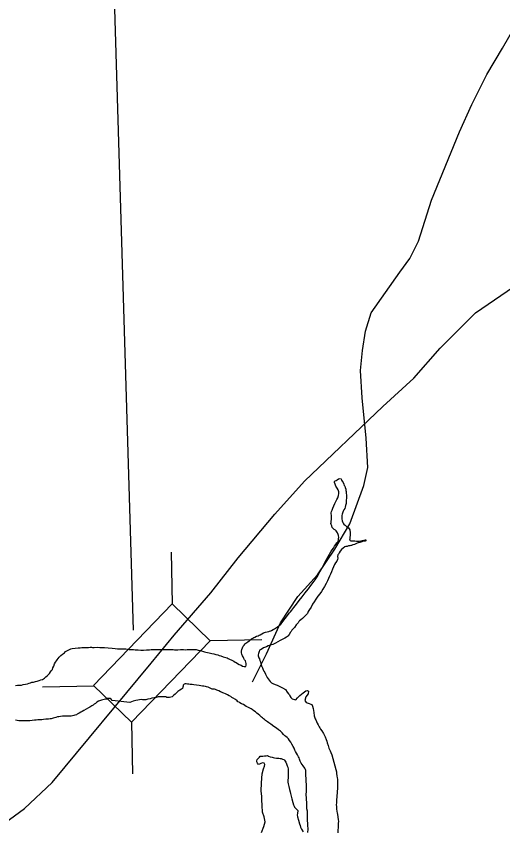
# Model space of a CAD drawing. Extents: x 1662474 to 1856135, y 779280 to 917889.
# Drawn here: x 1731488 to 1732553, y 804902 to 806687 of the extents above; entities that cross this region are included whole.
import ezdxf

# ---------------------------------------------------------------- set-up
doc = ezdxf.new("R2010")
doc.units = 0
for name, color, linetype in [('Exist Hydrographic Lake Shore', 7, 'Continuous'), ('Exist Hydrographic Misc Water Feature', 7, 'Continuous'), ('Exist Road Secondary Structure Standard Bridge CELL', 7, 'Continuous'), ('Exist Road Secondary Structure Standard Bridge Number Label', 7, 'Continuous'), ('Exist Road Secondary Type 51 Attributed', 7, 'Continuous')]:
    doc.layers.add(name, color=color, linetype=linetype)

msp = doc.modelspace()

# ---------------------------------------------------------------- linework, layer by layer
at = {"layer": 'Exist Hydrographic Lake Shore'}
for points in [[(1732029.2, 805336.9), (1732031.4, 805337.7), (1732033.8, 805338.4), (1732037.1, 805339.5), (1732040.9, 805340), (1732042.6, 805340.6), (1732045, 805341.1), (1732046.4, 805342.1), (1732050, 805344.5), (1732053.1, 805346.1), (1732055.2, 805347.6), (1732059.8, 805350), (1732062.4, 805352.4), (1732067.1, 805355.8), (1732086.2, 805380.7), (1732088.4, 805383.1), (1732090.8, 805386.5), (1732095.8, 805392.8), (1732101.2, 805399.9), (1732107.5, 805408), (1732113.8, 805415.9), (1732118.2, 805421.9), (1732120.6, 805424.8), (1732123.2, 805428.5), (1732127.8, 805433.4), (1732133, 805440.6), (1732137.8, 805446.9), (1732141.9, 805453.1), (1732146.4, 805459.7), (1732149.2, 805464.7), (1732150.8, 805467.6), (1732152.6, 805470.8), (1732156, 805476.5), (1732160, 805484.1), (1732163.1, 805491.2), (1732166.9, 805497.8), (1732170.5, 805504.1), (1732173.9, 805509.6), (1732176.8, 805514.3), (1732179.6, 805518.8), (1732182, 805522.7), (1732184.4, 805526.9), (1732187.5, 805530.8), (1732189.9, 805533.8), (1732191.8, 805536.1), (1732192.2, 805537.9), (1732193.4, 805540.8), (1732193.6, 805543.9), (1732194.1, 805546.1), (1732193.4, 805550.2), (1732192.2, 805552.4), (1732190.8, 805555.8), (1732189.6, 805557.9), (1732188.1, 805560.5), (1732186.5, 805561.8), (1732183.6, 805563.6), (1732181.5, 805565.5), (1732179.6, 805567.3), (1732178.4, 805571), (1732177.4, 805574.4), (1732176.8, 805576.5), (1732177.4, 805578.6), (1732177.4, 805581.8), (1732177.6, 805584.9), (1732177.6, 805587.5), (1732177.9, 805591.2), (1732177.6, 805594.4), (1732177, 805597.8), (1732177.4, 805600.1), (1732178.1, 805603), (1732179.1, 805605.9), (1732180.8, 805610.1), (1732183.4, 805615.1), (1732185.2, 805620.1), (1732187.5, 805624.8), (1732189.6, 805628.8), (1732191.8, 805632.9), (1732193.6, 805637.7), (1732194.1, 805642.4), (1732194.1, 805645.8), (1732192.8, 805650), (1732190.5, 805653.9), (1732187.5, 805658.4), (1732185.8, 805662.3), (1732184.6, 805665.8), (1732184.6, 805668.1), (1732185.8, 805669.7), (1732188.1, 805670.8), (1732190.1, 805672.1), (1732193.4, 805673.9), (1732196.5, 805674.9), (1732199.4, 805674.1), (1732199.6, 805671.2), (1732201.2, 805669.1), (1732203.2, 805665.8), (1732204.9, 805662.3), (1732205.9, 805659.9), (1732206.8, 805658.1), (1732207.8, 805655), (1732209.4, 805651.3)], [(1732209.4, 805651.3), (1732209.6, 805648.9), (1732210.1, 805646.1), (1732210.4, 805642.4), (1732210.6, 805639.2), (1732210.6, 805636.4), (1732210.6, 805634.2), (1732210.6, 805631.1), (1732210.4, 805627.9), (1732210.4, 805624.2), (1732210.1, 805620.3), (1732208.9, 805615.9), (1732207.5, 805611.9), (1732206.8, 805609.3), (1732205.1, 805606.4), (1732203.6, 805603.2), (1732202, 805599.3), (1732201.2, 805596.7), (1732200.4, 805594.1), (1732200.6, 805589.9), (1732200.6, 805586.5), (1732201.2, 805582.2), (1732202.8, 805578.9), (1732204.1, 805575.4), (1732205.6, 805573.6), (1732207.5, 805573.1), (1732211.1, 805569.9), (1732214.9, 805566.8), (1732216.4, 805564.4), (1732217.8, 805562.3), (1732218.8, 805556.1), (1732218.8, 805550.8), (1732218.2, 805545.6), (1732218, 805542.4), (1732217.2, 805540), (1732220.6, 805538.7), (1732224.9, 805538.7), (1732228.8, 805538.7), (1732232.8, 805537.9), (1732235, 805537.9), (1732238.5, 805537.7), (1732241.9, 805538.4), (1732243.8, 805538.7), (1732245.5, 805539.2), (1732248.5, 805539.8), (1732251.4, 805540.8), (1732253.8, 805540.3), (1732251.4, 805537.9), (1732247.9, 805537.4), (1732244, 805536.4), (1732240.2, 805534.8), (1732236.6, 805533.8), (1732234.2, 805533.2), (1732230.9, 805531.6), (1732228, 805530.8), (1732224.9, 805529.5), (1732222, 805528.5), (1732220.1, 805528.2), (1732218, 805527.2), (1732215.4, 805527.2), (1732212, 805526.1), (1732209.6, 805526.1), (1732207.2, 805525.1), (1732203.2, 805522.2), (1732199.6, 805519.3), (1732196.8, 805515.6), (1732194.6, 805512.2), (1732193.4, 805509.3), (1732192, 805507.8), (1732190.8, 805504.1), (1732191.8, 805500.4), (1732190.8, 805497.5), (1732189.4, 805494.1), (1732186.8, 805490.4), (1732184.4, 805486.5), (1732182.2, 805481.8), (1732180.5, 805476.8), (1732178.1, 805470.8), (1732175.8, 805465.2), (1732173.6, 805460.8), (1732171.5, 805456.1), (1732168.9, 805450.8), (1732166.2, 805444.8), (1732162.6, 805438.4), (1732159.2, 805432.7), (1732156.4, 805427.2), (1732152.4, 805422.4), (1732148.1, 805417.4), (1732143.8, 805411.1), (1732139.8, 805405.1), (1732136.4, 805399.6), (1732133.2, 805393.6), (1732130.1, 805388.3), (1732127.2, 805383.6), (1732125.4, 805379.7), (1732122, 805376), (1732118.2, 805372.1), (1732114.4, 805368.6), (1732110.6, 805365.8), (1732108, 805363.1)], [(1732108, 805363.1), (1732106.8, 805361.8), (1732104.9, 805359.2), (1732100.6, 805354.4), (1732096.8, 805348.9)], [(1731658.8, 805304.9), (1731665, 805305.4), (1731671.2, 805305.1), (1731676, 805305.1), (1731681.2, 805304.9), (1731689.1, 805304.1), (1731698.1, 805303.2), (1731704.6, 805302.5), (1731709.6, 805301.9), (1731713.5, 805301.9), (1731717.2, 805301.9), (1731722, 805301.9), (1731727.5, 805301.7), (1731734.8, 805300.9), (1731740.9, 805300.9), (1731744.8, 805300.6), (1731748.5, 805299.9), (1731754.5, 805299.6), (1731760.5, 805299.1), (1731763.1, 805298.8), (1731766.2, 805299.4), (1731772.9, 805299.6), (1731780, 805300.1), (1731783.6, 805300.6), (1731787.2, 805300.6), (1731789.9, 805300.4), (1731831.6, 805300.4), (1731834, 805299.6), (1731836.4, 805299.6), (1731838.8, 805299.6), (1731841.9, 805300.1), (1731847.6, 805300.4), (1731853.8, 805300.4), (1731857.9, 805300.1), (1731862.4, 805300.9), (1731867.9, 805300.9), (1731873.9, 805300.9), (1731878.1, 805300.9), (1731882, 805300.4), (1731886.2, 805299.4), (1731891.2, 805298.1), (1731896, 805296.8), (1731899.9, 805295.4), (1731903.2, 805295.1), (1731906.5, 805294.4), (1731910.4, 805293.6), (1731913.5, 805292.8), (1731915.9, 805292), (1731920.1, 805291.2), (1731924.9, 805289.9), (1731929.2, 805288.6), (1731931.9, 805287.8), (1731935.4, 805286.8), (1731940.9, 805284.9), (1731946.4, 805282.8), (1731949.5, 805282), (1731952.1, 805280.7), (1731954.8, 805279.7), (1731959.8, 805277.6), (1731964.5, 805274.9), (1731966.9, 805273.1), (1731969.1, 805272.1), (1731972.4, 805270.2), (1731976, 805268.1), (1731978.4, 805266.8), (1731980, 805266), (1731983.4, 805264.4), (1731986.8, 805263.6), (1731990.8, 805263.1), (1731991.5, 805266), (1731991.5, 805269.9), (1731990.5, 805273.1), (1731989.4, 805275.8), (1731987.5, 805277.8), (1731986, 805281.2), (1731984.4, 805284.6), (1731982.9, 805287), (1731981.5, 805290.7), (1731981.2, 805293.6), (1731981.2, 805297.2), (1731982, 805300.9), (1731983.4, 805304.1), (1731984.4, 805307.8), (1731986.5, 805310.1), (1731989.1, 805313), (1731990.8, 805314.3), (1731994.6, 805317.2), (1731997.5, 805319.3), (1731999.4, 805320.3), (1732000.6, 805321.9), (1732003.2, 805323.8), (1732005.9, 805325.6), (1732008, 805326.6), (1732010.4, 805327.7), (1732014.1, 805329.5), (1732017.2, 805330.8), (1732019.6, 805331.9), (1732021.6, 805332.9), (1732025.4, 805334.8), (1732029.2, 805336.9)], [(1732096.8, 805348.9), (1732094.6, 805346.9), (1732091.5, 805342.9), (1732089.6, 805340), (1732088.4, 805338.4), (1732085.2, 805333.8), (1732083.4, 805330.8), (1732082, 805329.2), (1732079.6, 805327.7), (1732075.8, 805325.6), (1732071.2, 805322.9), (1732068.4, 805321.6), (1732065.5, 805320.1), (1732060.8, 805317.4), (1732055.2, 805314.6), (1732049.5, 805311.9), (1732045.6, 805310.6), (1732043.8, 805309.6), (1732041.6, 805309.6), (1732039.5, 805308.5), (1732035.4, 805306.7), (1732031.4, 805305.1), (1732029.2, 805304.6), (1732025.9, 805301.9), (1732022.8, 805299.9), (1732020.6, 805298.8), (1732019.6, 805295.9), (1732018, 805292.2), (1732017.8, 805288.9), (1732017.2, 805286.8), (1732018, 805284.9), (1732019, 805282.3), (1732020.1, 805279.9), (1732021.1, 805276.2), (1732022.5, 805273.4), (1732023.5, 805269.7), (1732024, 805267.3), (1732024.2, 805265.5), (1732025.4, 805263.6), (1732026.6, 805260.2), (1732028.5, 805256.1), (1732030.1, 805253.1), (1732031.9, 805250.2), (1732033.8, 805246.3), (1732035.4, 805242.1), (1732037.1, 805239.2), (1732039.2, 805236.6), (1732041.6, 805233.8), (1732044, 805230.6), (1732046.4, 805227.9), (1732049.5, 805226.1), (1732054.8, 805224.2), (1732059.2, 805222.7), (1732062.1, 805221.1), (1732065.2, 805219.8), (1732070.8, 805216.7), (1732077.4, 805212.8), (1732081.2, 805207.5), (1732083.9, 805203.6), (1732085.8, 805201.4), (1732086.8, 805199.1), (1732089.1, 805195.9), (1732092.2, 805192.8), (1732096.8, 805190.9), (1732099.9, 805190.7), (1732103.2, 805194.9), (1732108.9, 805200.1), (1732115.6, 805205.9), (1732121.6, 805210.1), (1732125.6, 805211.2), (1732127.8, 805209.1), (1732126.6, 805203.6), (1732121.6, 805196.8), (1732119.4, 805189.1), (1732122.8, 805184.9), (1732128.8, 805182.3), (1732133, 805181), (1732134.8, 805180.4), (1732136.6, 805176.8), (1732137.8, 805171.2), (1732139.2, 805162.9), (1732140.2, 805155.2), (1732141.4, 805151.3), (1732142.4, 805148.7), (1732143.8, 805146.3), (1732145.2, 805143.2), (1732146.9, 805139.5), (1732148.8, 805135.6), (1732150.8, 805131.1), (1732152.1, 805128.8), (1732153.8, 805126.4), (1732156.9, 805122.4), (1732160.8, 805116.7), (1732163.9, 805109.6), (1732166.2, 805103.3), (1732167.6, 805099.9), (1732168.6, 805096.2), (1732170.5, 805090.2), (1732172.4, 805084.9), (1732173.6, 805081.5)], [(1731486.2, 805221.6), (1731490.8, 805222.2), (1731494.6, 805222.4), (1731499.4, 805222.7), (1731503.4, 805223.8), (1731508, 805224.6), (1731512.5, 805225.6), (1731516.5, 805226.9), (1731519.4, 805227.9), (1731521.8, 805228.8), (1731525.9, 805229.2), (1731530.4, 805230.3), (1731534, 805231.4), (1731538, 805232.9), (1731541.6, 805234), (1731545.6, 805235.3), (1731547.9, 805236.4), (1731550.2, 805237.9), (1731553.1, 805240.8), (1731556.1, 805243.7), (1731558.4, 805246.1), (1731560.8, 805248.4), (1731563.1, 805251.6), (1731565.5, 805255), (1731567.4, 805257.1), (1731568.4, 805260.8), (1731570.5, 805264.2), (1731572.1, 805268.9), (1731573.9, 805273.1), (1731576, 805276), (1731577.6, 805278.1), (1731579.8, 805280.7), (1731582, 805283.6), (1731585.8, 805287.6), (1731589.6, 805290.7), (1731593.4, 805293.6), (1731595.8, 805296.2), (1731598.4, 805297.5), (1731601.8, 805298.8), (1731604.6, 805300.4), (1731607.2, 805301.7), (1731610.6, 805302.5), (1731617.2, 805303.2), (1731623.5, 805304.3), (1731628, 805304.1), (1731631.6, 805305.1), (1731638.8, 805305.1), (1731646.4, 805305.1), (1731650, 805305.9), (1731652.4, 805305.6), (1731654.8, 805305.1), (1731658.8, 805304.9)], [(1731896, 805220.1), (1731892.2, 805221.4), (1731888.4, 805221.6), (1731882.2, 805222.4), (1731876.8, 805223.2), (1731873.1, 805223.8), (1731870.8, 805224), (1731868.4, 805224), (1731866, 805224.6), (1731862.6, 805224.8), (1731859.8, 805225.3), (1731857.4, 805225.6), (1731855.2, 805224.8), (1731853.1, 805222.4), (1731853.1, 805220.1), (1731852.6, 805218), (1731851.6, 805215.4), (1731849.5, 805214.1), (1731846.4, 805211.9), (1731843.8, 805210.4), (1731841.6, 805208.6), (1731839.2, 805206.4), (1731836.1, 805202.8), (1731832.1, 805199.6), (1731829.5, 805197.2), (1731826.6, 805196.4), (1731823.5, 805195.7), (1731820.1, 805195.7), (1731817.8, 805195.7), (1731815.6, 805197), (1731811.5, 805197.2), (1731806.8, 805197.2), (1731801.8, 805197.2), (1731798.4, 805196.8), (1731794.6, 805195.9), (1731789.9, 805194.9), (1731784.6, 805194.4), (1731780.8, 805192.8), (1731776.2, 805192.2), (1731771.5, 805190.7), (1731766.9, 805190.4), (1731764, 805190.7), (1731761.6, 805191.2), (1731757.9, 805190.4), (1731754, 805189.9), (1731750, 805188.9), (1731744, 805187.2), (1731736.9, 805184.4), (1731697.8, 805189.1), (1731695.5, 805192.2), (1731693.9, 805193.6), (1731691.5, 805193.6), (1731689.6, 805193.3), (1731687.6, 805193.1), (1731685.8, 805192), (1731683.4, 805192), (1731680.5, 805191.2), (1731674.8, 805189.9), (1731668.4, 805187.2), (1731664.5, 805185.2), (1731661.6, 805182.6), (1731658.8, 805181), (1731656.4, 805179.1), (1731653.8, 805177.3), (1731651.4, 805175.8), (1731649.2, 805174.4), (1731646.1, 805172.8), (1731641.4, 805169.9), (1731636.1, 805167.3), (1731632.5, 805164.9), (1731629.2, 805163.6), (1731625.6, 805161), (1731621.6, 805159.4), (1731619.9, 805157.9), (1731616.5, 805157.1), (1731614.4, 805156.1), (1731611.2, 805155.5), (1731608, 805154.8), (1731606.5, 805154.4), (1731601.8, 805154.4), (1731599.4, 805154.8), (1731595.8, 805154.8), (1731592.2, 805154.4), (1731588.9, 805154.4), (1731584.6, 805153.9), (1731581.5, 805153.4), (1731578.1, 805153.1), (1731574.5, 805152.1), (1731568.9, 805150.2), (1731564.5, 805149.2), (1731562.1, 805148.7), (1731558.8, 805147.9), (1731552.9, 805147.9), (1731547.6, 805147.6), (1731543.8, 805146.9), (1731540, 805146.3), (1731535.6, 805146.3), (1731531.6, 805146.1), (1731528, 805145.6), (1731523, 805145.2)], [(1732125.6, 804934.2), (1732125.6, 804937.7), (1732125.6, 804941.9), (1732125.4, 804946.9), (1732124.2, 804951.6), (1732124.2, 804955.2), (1732124, 804959.2), (1732124, 804965.8), (1732123.5, 804972.3), (1732123.2, 804977.6), (1732122.8, 804981.2), (1732122.8, 804984.4), (1732123.5, 804988.1), (1732123.2, 804992.8), (1732123.5, 804997.5), (1732123.5, 805002), (1732123.2, 805005.4), (1732122.8, 805011.4), (1732122.5, 805018), (1732122, 805024.6), (1732122, 805029.8), (1732122, 805033.5), (1732121.6, 805035.8), (1732121.1, 805037.9), (1732119.4, 805040.8), (1732115.6, 805045.6), (1732111.8, 805051.6), (1732109.6, 805056.3), (1732108, 805060.5), (1732107.2, 805063.6), (1732105.6, 805066), (1732103.9, 805070.2), (1732101.2, 805073.9), (1732099.4, 805077.6), (1732097.5, 805080.4), (1732096, 805084.4), (1732094.1, 805088.3), (1732091.5, 805093.1), (1732088.9, 805097.5), (1732086.2, 805101.2), (1732083.6, 805104.9), (1732080.8, 805107.8), (1732078.1, 805110.1), (1732075.8, 805111.9), (1732073.1, 805114.6), (1732070.2, 805118.2), (1732066, 805121.9), (1732062.1, 805124.8), (1732057.4, 805128.5), (1732051.4, 805132.4), (1732045.2, 805136.9), (1732040.9, 805139.8), (1732037.8, 805142.4), (1732035.9, 805143.9), (1732033.8, 805145.2), (1732031.1, 805147.1), (1732028.8, 805148.9), (1732026.6, 805151.3), (1732024.9, 805152.6), (1732021.1, 805156.1), (1732017.8, 805158.9), (1732014.4, 805161.6), (1732011.8, 805163.9), (1732008, 805166.2), (1732004.1, 805169.4), (1732001.8, 805170.8), (1731999.1, 805172.3), (1731995.1, 805174.4), (1731991.2, 805176.2), (1731988.4, 805178.1), (1731985.2, 805179.9), (1731981.2, 805182), (1731977.6, 805184.1), (1731975.8, 805185.2), (1731973.1, 805186.2), (1731971.2, 805188.1), (1731967.6, 805191.2), (1731962.4, 805194.4), (1731960.2, 805195.9), (1731957.9, 805197.5), (1731954, 805199.4), (1731950.2, 805201.2), (1731947.6, 805202.5), (1731945.9, 805203.8), (1731942.6, 805204.9), (1731940, 805205.9), (1731937.1, 805206.9), (1731934.8, 805208.2), (1731931.1, 805210.1), (1731927.2, 805211.4), (1731924.2, 805212.8), (1731922, 805213.5), (1731920.1, 805213.5), (1731916.8, 805214.1), (1731912.5, 805216.1), (1731908, 805218), (1731904.6, 805218.8), (1731902, 805219.3), (1731898.9, 805220.1), (1731896, 805220.1)], [(1731523, 805145.2), (1731518, 805144.8), (1731512.5, 805144.2), (1731507.5, 805144.5), (1731503.4, 805144.5), (1731498.9, 805144.5), (1731493.4, 805144.8), (1731486.2, 805146.1)], [(1732173.6, 805081.5), (1732174.8, 805078.9), (1732176.8, 805075.2), (1732178.6, 805069.7), (1732187.5, 805037.7), (1732188.9, 805032.7), (1732189.1, 805029.2), (1732189.9, 805024.3), (1732190.5, 805019.6), (1732190.8, 805016.7), (1732190.8, 805013), (1732190.8, 805007.8), (1732190.8, 805002.2), (1732190.8, 804999.1), (1732190.8, 804995.7), (1732190.1, 804990.4), (1732190.5, 804985.2), (1732189.9, 804981.5), (1732189.6, 804978.1), (1732188.9, 804971.5), (1732188.9, 804964.9), (1732188.4, 804960.8), (1732188.9, 804957.1), (1732189.1, 804952.1), (1732189.9, 804946.3), (1732190.5, 804942.9), (1732190.8, 804939.2), (1732191.8, 804934), (1732192.2, 804927.9), (1732193.1, 804924.6), (1732192.8, 804920.1), (1732192.2, 804911.9), (1732191.8, 804904.1), (1732192, 804899.6)], [(1732025.1, 804900.4), (1732030.1, 804913.5), (1732032.8, 804923.2), (1732030.4, 804934), (1732026.9, 804944.8), (1732025.9, 804959.2), (1732025.6, 804971.5), (1732025.4, 804979.9), (1732024.2, 804990.7), (1732024.9, 805009.1), (1732026.4, 805028.5), (1732029, 805039.5), (1732031.4, 805045.2), (1732031.9, 805049.2), (1732030.9, 805051.6), (1732027.2, 805052.4), (1732023.2, 805050.8), (1732020.4, 805049.8), (1732018.2, 805048.9), (1732015.9, 805051.6), (1732014.9, 805054.4), (1732014.9, 805057.1), (1732015.4, 805059.7), (1732016.4, 805061.6), (1732018.5, 805063.1), (1732020.1, 805064.9), (1732021.6, 805066.8), (1732024.9, 805067.3), (1732027.8, 805066.8), (1732031.1, 805067.6), (1732034.8, 805068.1), (1732037.8, 805068.6), (1732040.4, 805067.3), (1732044, 805066), (1732047.9, 805064.7), (1732050.2, 805064.2), (1732053.1, 805063.6), (1732057.9, 805063.1), (1732062.6, 805062.9), (1732065.5, 805062.3), (1732067.9, 805062.1), (1732070.8, 805060.5), (1732073.6, 805059.7), (1732075.2, 805058.4), (1732076.5, 805056.1), (1732078.1, 805053.9), (1732079.6, 805050.2), (1732081.2, 805046.3), (1732082.6, 805042.9), (1732082.9, 805038.8), (1732083.4, 805034), (1732082.9, 805026.9), (1732082.9, 805020.1), (1732082.2, 805013.8), (1732082.6, 805010.4), (1732083.4, 805006.7), (1732084.4, 805000.4), (1732086, 804994.1), (1732087.2, 804989.1), (1732088.4, 804985.2), (1732089.6, 804979.9), (1732090.8, 804973.9), (1732093.4, 804966), (1732094.6, 804960.5), (1732096, 804957.6), (1732097.2, 804955.5), (1732099.9, 804952.9), (1732102.8, 804949.8), (1732104.1, 804947.9), (1732103.2, 804941.9), (1732102.8, 804939), (1732103.6, 804934), (1732105.9, 804926.9), (1732108, 804919.3), (1732109.4, 804915.1), (1732110.4, 804911.9), (1732112.5, 804907.2), (1732115.9, 804901.2)], [(1732125.9, 804900.4), (1732126.4, 804902.5), (1732126.6, 804905.1), (1732126.9, 804909.1), (1732126.1, 804914.8), (1732126.1, 804920.4), (1732125.4, 804925.9), (1732125.6, 804930.1), (1732125.6, 804934.2)]]:
    msp.add_lwpolyline(points, dxfattribs=at)
at = {"layer": 'Exist Hydrographic Misc Water Feature'}
msp.add_lwpolyline([(1732004.8, 805229.5), (1732035.4, 805291.3), (1732066.1, 805359), (1732104.5, 805416.6), (1732147.1, 805464.3), (1732185.5, 805519.9), (1732218.1, 805575.6), (1732248.8, 805659.3), (1732257.2, 805699.3), (1732254, 805763.3), (1732244.7, 805851.5), (1732241.2, 805911.4), (1732245.8, 805955.4), (1732252.1, 805997.4), (1732264.6, 806037.3), (1732327.4, 806126.7), (1732349.7, 806156.5), (1732368, 806194.3), (1732396.9, 806284.1), (1732458.4, 806433.6), (1732484.8, 806493.3), (1732517.7, 806559.1), (1732552.1, 806616.8), (1732582.7, 806670.4)], dxfattribs=at)
at = {"layer": 'Exist Road Secondary Structure Standard Bridge CELL'}
for p, q in [((1731827.1, 805513.4), (1731829.2, 805400.3)), ((1732025.8, 805322), (1731912.6, 805319.9)), ((1731658.7, 805220.3), (1731545.6, 805218.2)), ((1731740.2, 805141.8), (1731742.4, 805028.6))]:
    msp.add_line(p, q, dxfattribs=at)
msp.add_lwpolyline([(1731912.6, 805319.9), (1731740.6, 805141.4), (1731657.2, 805221.7), (1731829.2, 805400.3)], close=True, dxfattribs=at)
at = {"layer": 'Exist Road Secondary Structure Standard Bridge Number Label'}
msp.add_line((1731744.8, 805342.9), (1731669.6, 807823.6), dxfattribs=at)
at = {"layer": 'Exist Road Secondary Type 51 Attributed'}
for points in [[(1731783, 805270.7), (1731833.4, 805332.3), (1731914, 805424.9), (1731974, 805501.6), (1732053.8, 805597.1), (1732119.2, 805669.2), (1732290.4, 805832.3), (1732358.3, 805894.7), (1732415.8, 805960.3), (1732493.3, 806037.8), (1732576.4, 806094.5)], [(1728364.1, 803727.1), (1729331.1, 804264.3), (1729472.9, 804330.7), (1729654.1, 804397.8), (1729684.3, 804407.8), (1729811.7, 804421.2), (1729949.2, 804414.5), (1730170.6, 804414.5), (1730231.7, 804421.2), (1730369.5, 804450.9), (1730559.9, 804516.9), (1730827.4, 804627.6), (1731052.2, 804722.3), (1731215.7, 804789.7), (1731346, 804847.3), (1731400, 804879.9), (1731431.7, 804898.4), (1731506.2, 804952.7), (1731566.3, 805009.2), (1731783, 805270.7)]]:
    msp.add_lwpolyline(points, dxfattribs=at)

doc.saveas('drawing.dxf')
